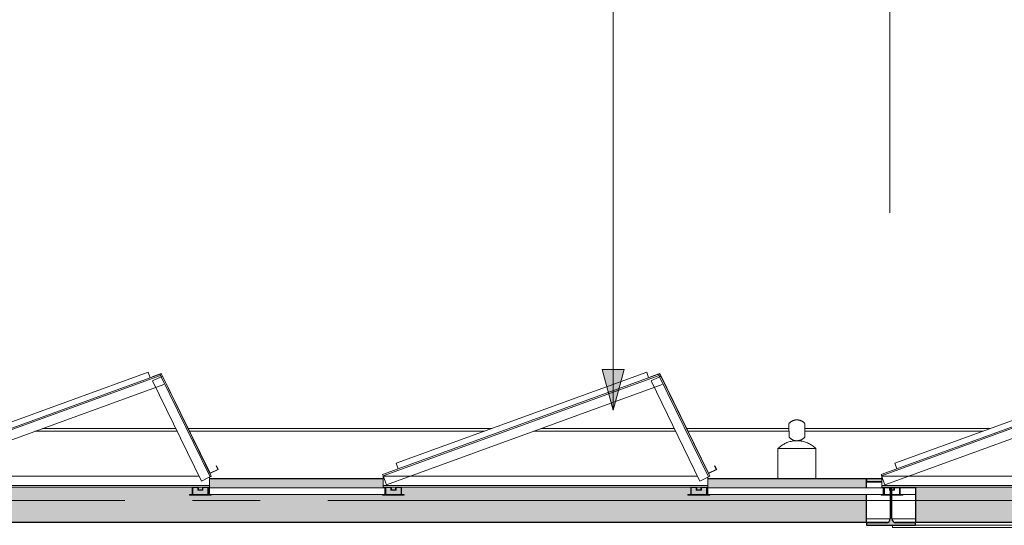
# Model space of a CAD drawing. Extents: x 50445 to 145605, y -10968 to 41989.
# Tile 333 of 338: x 126496 to 130117, y 23083 to 24944. Entities that reach past the tile are written whole.
import ezdxf

# ---------------------------------------------------------------- set-up
doc = ezdxf.new("R2010")
doc.units = 0
doc.header["$LTSCALE"] = 414.30304
doc.header["$MEASUREMENT"] = 0
for name, pattern in [('B0204', [6.8, 5, -0.6, 0.6, -0.6]), ('gestippeld', [6.35, 3.175, -3.175]), ('stramien', [22.225, 12.7, -3.175, 3.175, -3.175])]:
    doc.linetypes.add(name, pattern=pattern)
doc.layers.get('0').update_dxf_attribs({"linetype": 'CONTINUOUS'})
for name, color, linetype, lineweight in [('A-ANNO-TEXT', 2, 'CONTINUOUS', 18), ('A-EQPM', 6, 'CONTINUOUS', 18), ('A-GENM', 6, 'CONTINUOUS', 18), ('E-EQPM', 4, 'CONTINUOUS', 18), ('S-BEAM', 4, 'CONTINUOUS', 18), ('S-GRID', 1, 'CONTINUOUS', 18)]:
    doc.layers.add(name, color=color, linetype=linetype, lineweight=lineweight)

# ---------------------------------------------------------------- blocks, each defined once
blk = doc.blocks.new('63_KU_standaard rij zonnepanelen - Type-V47-plotview doorsnede C C  -  1 op 100')
at = {"layer": 'A-GENM'}
for p, q in [((20166.1, 22972.3), (19151.2, 22603)), ((19152.9, 22598.3), (20167.8, 22967.6)), ((20140.7, 22948.4), (20167.2, 22961.3)), ((20166.1, 22972.3), (20166.7, 22970.5)), ((20166.7, 22970.5), (20167.8, 22967.6)), ((20167.2, 22961.3), (20169.9, 22962.6)), ((20167.8, 22967.6), (20168.8, 22964.8)), ((20168.8, 22964.8), (20169.6, 22962.5)), ((20169.9, 22962.6), (20172.6, 22963.9)), ((20169.9, 22962.6), (20349.7, 22594.1)), ((20172.6, 22963.9), (20174.4, 22964.8)), ((20354.1, 22596.3), (20174.4, 22964.8)), ((19164.9, 22565.4), (20179.7, 22934.7)), ((20138.5, 22947.3), (20140.7, 22948.4)), ((20138.5, 22947.3), (20318.2, 22578.8)), ((19151.9, 22601.1), (19151.2, 22603)), ((19152.9, 22598.3), (19151.9, 22601.1)), ((19153.9, 22595.4), (19152.9, 22598.3)), ((20309.4, 22597), (19153.3, 22597)), ((19153.3, 22594.5), (19153.3, 22596.9)), ((20354.1, 22596.3), (20352.3, 22595.4)), ((19153.3, 22565), (19153.3, 22594.5)), ((19153.3, 22562), (19153.3, 22565)), ((20347.3, 22562), (19153.3, 22562)), ((19153.3, 22559), (19153.3, 22562)), ((19164, 22567.7), (19153.9, 22595.4)), ((19164.9, 22565.4), (19164, 22567.7)), ((20320.4, 22579.9), (20318.2, 22578.8)), ((20347, 22592.8), (20320.4, 22579.9)), ((20349.7, 22594.1), (20347, 22592.8)), ((20347.3, 22592.9), (20347.3, 22565)), ((20347.3, 22565), (20347.3, 22562)), ((20347.3, 22562), (20347.3, 22559)), ((20352.3, 22595.4), (20349.7, 22594.1)), ((19150.9, 22529), (19150.9, 22527)), ((19150.9, 22527), (19230.9, 22527)), ((19153.3, 22557), (19153.3, 22559)), ((19153.3, 22557), (19160.9, 22557)), ((19160.9, 22529), (19158.9, 22529)), ((19183.6, 22557), (19160.9, 22557)), ((19160.9, 22557), (19160.9, 22529)), ((19162.9, 22529), (19162.9, 22555)), ((19162.9, 22555), (19181.6, 22555)), ((19218.9, 22529), (19162.9, 22529)), ((19181.6, 22555), (19181.6, 22545)), ((19181.6, 22545), (19200.3, 22545)), ((19183.6, 22557), (19198.3, 22557)), ((19183.6, 22547), (19183.6, 22557)), ((19198.3, 22547), (19183.6, 22547)), ((19220.9, 22557), (19198.3, 22557)), ((19198.3, 22557), (19198.3, 22547)), ((19200.3, 22545), (19200.3, 22555)), ((19200.3, 22555), (19218.9, 22555)), ((19218.9, 22555), (19218.9, 22529)), ((19220.9, 22557), (20284, 22557)), ((19220.9, 22529), (19220.9, 22557)), ((19230.9, 22529), (19220.9, 22529)), ((19230.9, 22527), (19230.9, 22529)), ((20284, 22529), (20274, 22529)), ((20274, 22529), (20274, 22527)), ((20274, 22527), (20354, 22527)), ((20306.7, 22557), (20284, 22557)), ((20284, 22557), (20284, 22529)), ((20286, 22529), (20286, 22555)), ((20286, 22555), (20304.7, 22555)), ((20342, 22529), (20286, 22529)), ((20304.7, 22555), (20304.7, 22545)), ((20304.7, 22545), (20323.4, 22545)), ((20306.7, 22557), (20321.4, 22557)), ((20306.7, 22547), (20306.7, 22557)), ((20321.4, 22547), (20306.7, 22547)), ((20344, 22557), (20321.4, 22557)), ((20321.4, 22557), (20321.4, 22547)), ((20323.4, 22545), (20323.4, 22555)), ((20323.4, 22555), (20342, 22555)), ((20342, 22555), (20342, 22529)), ((20344, 22557), (20347.3, 22557)), ((20344, 22529), (20344, 22557)), ((20354, 22529), (20344, 22529)), ((20347.3, 22559), (20347.3, 22557)), ((20354, 22527), (20354, 22529))]:
    blk.add_line(p, q, dxfattribs=at)
at = {"layer": 'E-EQPM'}
for p, q in [((20122.2, 22979.3), (19201.3, 22644.1)), ((20129.5, 22959), (20122.2, 22979.3)), ((20170.5, 22975), (20136.3, 22962.6)), ((20136.3, 22962.6), (20136.6, 22961.6)), ((20166.1, 22972.3), (20170, 22973.8)), ((20170, 22973.8), (20174.4, 22964.8)), ((20349.8, 22607.4), (20170.5, 22975)), ((19201.3, 22644.1), (19208.6, 22623.9)), ((20372.9, 22634.7), (20372, 22634.2)), ((20372, 22634.2), (20378.3, 22621.7)), ((20379.6, 22621.3), (20372.9, 22634.7)), ((20349.4, 22606.1), (20379.6, 22621.3)), ((20378.3, 22621.7), (20349.8, 22607.4))]:
    blk.add_line(p, q, dxfattribs=at)
blk = doc.blocks.new('63_KU_roostervloer tussen rij zonnepanelen - Type-2567565-plotview doorsnede C C  -  1 op 100')
at = {"layer": 'E-EQPM'}
for p, q in [((16680.6, 22554), (17325.6, 22554)), ((16680.6, 22529), (16680.6, 22554)), ((17325.6, 22529), (16680.6, 22529)), ((17325.6, 22529), (17325.6, 22554))]:
    blk.add_line(p, q, dxfattribs=at)
blk = doc.blocks.new('63_KU_standaard rij zonnepanelen - Type-2574595-plotview doorsnede C C  -  1 op 100')
at = {"layer": 'A-GENM'}
for p, q in [((16499.4, 22972.3), (15484.5, 22603)), ((15486.2, 22598.3), (16501.1, 22967.6)), ((16474, 22948.4), (16500.6, 22961.3)), ((16499.4, 22972.3), (16500.1, 22970.5)), ((16500.1, 22970.5), (16501.1, 22967.6)), ((16500.6, 22961.3), (16503.3, 22962.6)), ((16501.1, 22967.6), (16502.1, 22964.8)), ((16502.1, 22964.8), (16503, 22962.5)), ((16503.3, 22962.6), (16505.9, 22963.9)), ((16503.3, 22962.6), (16683, 22594.1)), ((16505.9, 22963.9), (16507.7, 22964.8)), ((16687.5, 22596.3), (16507.7, 22964.8)), ((15498.2, 22565.4), (16513.1, 22934.7)), ((16471.8, 22947.3), (16474, 22948.4)), ((16471.8, 22947.3), (16651.5, 22578.8)), ((15485.2, 22601.1), (15484.5, 22603)), ((15486.2, 22598.3), (15485.2, 22601.1)), ((15487.3, 22595.4), (15486.2, 22598.3)), ((16642.7, 22597), (15486.6, 22597)), ((15486.6, 22594.5), (15486.6, 22596.9)), ((16687.5, 22596.3), (16685.7, 22595.4)), ((15486.6, 22565), (15486.6, 22594.5)), ((15486.6, 22562), (15486.6, 22565)), ((16680.6, 22562), (15486.6, 22562)), ((15486.6, 22559), (15486.6, 22562)), ((15497.4, 22567.7), (15487.3, 22595.4)), ((15498.2, 22565.4), (15497.4, 22567.7)), ((16653.8, 22579.9), (16651.5, 22578.8)), ((16680.3, 22592.8), (16653.8, 22579.9)), ((16683, 22594.1), (16680.3, 22592.8)), ((16680.6, 22592.9), (16680.6, 22565)), ((16680.6, 22565), (16680.6, 22562)), ((16680.6, 22562), (16680.6, 22559)), ((16685.7, 22595.4), (16683, 22594.1)), ((15484.3, 22529), (15484.3, 22527)), ((15484.3, 22527), (15564.3, 22527)), ((15486.6, 22557), (15486.6, 22559)), ((15486.6, 22557), (15494.3, 22557)), ((15494.3, 22529), (15492.3, 22529)), ((15516.9, 22557), (15494.3, 22557)), ((15494.3, 22557), (15494.3, 22529)), ((15496.3, 22529), (15496.3, 22555)), ((15496.3, 22555), (15514.9, 22555)), ((15552.3, 22529), (15496.3, 22529)), ((15514.9, 22555), (15514.9, 22545)), ((15514.9, 22545), (15533.6, 22545)), ((15516.9, 22557), (15531.6, 22557)), ((15516.9, 22547), (15516.9, 22557)), ((15531.6, 22547), (15516.9, 22547)), ((15554.3, 22557), (15531.6, 22557)), ((15531.6, 22557), (15531.6, 22547)), ((15533.6, 22545), (15533.6, 22555)), ((15533.6, 22555), (15552.3, 22555)), ((15552.3, 22555), (15552.3, 22529)), ((15554.3, 22557), (16617.4, 22557)), ((15554.3, 22529), (15554.3, 22557)), ((15564.3, 22529), (15554.3, 22529)), ((15564.3, 22527), (15564.3, 22529)), ((16617.4, 22529), (16607.4, 22529)), ((16607.4, 22529), (16607.4, 22527)), ((16607.4, 22527), (16687.4, 22527)), ((16640, 22557), (16617.4, 22557)), ((16617.4, 22557), (16617.4, 22529)), ((16619.4, 22529), (16619.4, 22555)), ((16619.4, 22555), (16638, 22555)), ((16675.4, 22529), (16619.4, 22529)), ((16638, 22555), (16638, 22545)), ((16638, 22545), (16656.7, 22545)), ((16640, 22557), (16654.7, 22557)), ((16640, 22547), (16640, 22557)), ((16654.7, 22547), (16640, 22547)), ((16677.4, 22557), (16654.7, 22557)), ((16654.7, 22557), (16654.7, 22547)), ((16656.7, 22545), (16656.7, 22555)), ((16656.7, 22555), (16675.4, 22555)), ((16675.4, 22555), (16675.4, 22529)), ((16677.4, 22557), (16680.6, 22557)), ((16677.4, 22529), (16677.4, 22557)), ((16687.4, 22529), (16677.4, 22529)), ((16680.6, 22559), (16680.6, 22557)), ((16687.4, 22527), (16687.4, 22529))]:
    blk.add_line(p, q, dxfattribs=at)
at = {"layer": 'E-EQPM'}
for p, q in [((16455.5, 22979.3), (15534.6, 22644.1)), ((16462.9, 22959), (16455.5, 22979.3)), ((16503.9, 22975), (16469.6, 22962.6)), ((16469.6, 22962.6), (16469.9, 22961.6)), ((16499.4, 22972.3), (16503.4, 22973.8)), ((16503.4, 22973.8), (16507.7, 22964.8)), ((16683.2, 22607.4), (16503.9, 22975)), ((15534.6, 22644.1), (15542, 22623.9)), ((16706.2, 22634.7), (16705.3, 22634.2)), ((16705.3, 22634.2), (16711.6, 22621.7)), ((16713, 22621.3), (16706.2, 22634.7)), ((16682.7, 22606.1), (16713, 22621.3)), ((16711.6, 22621.7), (16683.2, 22607.4)), ((15492.3, 22554), (15494.3, 22554)), ((15496.2, 22554), (15514.9, 22554)), ((15523.8, 22554), (15531.6, 22554)), ((15533.6, 22554), (15552.3, 22554)), ((15554.3, 22554), (15610.8, 22554)), ((15610.8, 22529), (15564.3, 22529))]:
    blk.add_line(p, q, dxfattribs=at)
blk = doc.blocks.new('27_KA_Eurosafe kabel valbeveiliging - Type-5740309-plotview doorsnede C C  -  1 op 100')
at = {"layer": 'A-EQPM'}
for p, q in [((45372.5, 22762.4), (45896.1, 22762.4)), ((45891.3, 22772.4), (45400, 22772.4)), ((47053.6, 22772.4), (45936.1, 22772.4)), ((45940.9, 22762.4), (47026.2, 22762.4)), ((47205.8, 22762.4), (47729.5, 22762.4)), ((47724.6, 22772.4), (47233.3, 22772.4)), ((48145.5, 22772.4), (47769.4, 22772.4)), ((47774.3, 22762.4), (48145.5, 22762.4)), ((48203.8, 22762.4), (48859.5, 22762.4)), ((48887, 22772.4), (48203.9, 22772.4))]:
    blk.add_line(p, q, dxfattribs=at)
blk = doc.blocks.new('27_KA_Eurosafe constant force post bij zonnepanelen - Type-V93-plotview doorsnede C C  -  1 op 100')
at = {"layer": 'A-EQPM'}
for p, q in [((6108, 22698.5), (6108, 22587)), ((6112.7, 22698.5), (6108, 22698.5)), ((6149.6, 22698.5), (6113, 22698.5)), ((6149.6, 22698.5), (6153, 22698.5)), ((6178, 22698.5), (6152.9, 22698.5)), ((6203.1, 22698.5), (6178, 22698.5)), ((6203, 22698.5), (6206.4, 22698.5)), ((6243, 22698.5), (6206.5, 22698.5)), ((6248, 22698.5), (6243.4, 22698.5)), ((6248, 22587), (6248, 22698.5))]:
    blk.add_line(p, q, dxfattribs=at)
at = {"layer": 'A-EQPM', "flags": 128}
for points in [[(6148.6, 22790.3), (6149.7, 22791.5), (6150.7, 22792.6), (6151.8, 22793.7), (6153, 22794.7), (6154.1, 22795.7), (6155.4, 22796.6), (6156.6, 22797.5), (6157.9, 22798.3), (6159.2, 22799.1), (6160.6, 22799.8), (6162, 22800.5), (6163.4, 22801.1), (6164.8, 22801.7), (6166.3, 22802.2), (6167.7, 22802.6), (6169.2, 22803), (6170.7, 22803.3), (6172.2, 22803.6), (6173.7, 22803.8), (6175.3, 22803.9), (6176.8, 22804), (6178, 22804)], [(6178, 22804), (6179.5, 22804), (6181.1, 22803.9), (6182.6, 22803.7), (6184.1, 22803.5), (6185.6, 22803.2), (6187.1, 22802.9), (6188.6, 22802.5), (6190.1, 22802.1), (6191.5, 22801.5), (6193, 22801), (6194.4, 22800.3), (6195.7, 22799.7), (6197.1, 22798.9), (6198.4, 22798.1), (6199.7, 22797.3), (6200.9, 22796.4), (6202.1, 22795.5), (6203.3, 22794.5), (6204.4, 22793.4), (6205.5, 22792.4), (6206.6, 22791.2), (6207.4, 22790.3)], [(6108.2, 22698.5), (6111.1, 22701.3), (6114.1, 22703.9), (6117.3, 22706.4), (6120.5, 22708.8), (6123.8, 22711), (6127.1, 22713.1), (6130.6, 22715.1), (6134.1, 22717), (6137.7, 22718.7), (6141.4, 22720.2), (6145.2, 22721.6), (6148.9, 22722.8), (6152.8, 22723.9), (6156.7, 22724.9), (6160.6, 22725.7), (6164.5, 22726.3), (6168.5, 22726.8), (6172.4, 22727.1), (6176.4, 22727.2), (6178, 22727.2)], [(6178, 22727.2), (6176.5, 22727.3), (6174.9, 22727.4), (6173.4, 22727.5), (6171.9, 22727.7), (6170.4, 22728), (6168.9, 22728.3), (6167.4, 22728.7), (6165.9, 22729.2), (6164.5, 22729.7), (6163.1, 22730.3), (6161.7, 22730.9), (6160.3, 22731.6), (6158.9, 22732.3), (6157.6, 22733.1), (6156.3, 22733.9), (6155.1, 22734.8), (6153.9, 22735.8), (6152.7, 22736.8), (6151.6, 22737.8), (6150.5, 22738.9), (6149.4, 22740), (6149.1, 22740.4)], [(6206.9, 22740.4), (6205.9, 22739.2), (6204.8, 22738.1), (6203.7, 22737.1), (6202.5, 22736.1), (6201.3, 22735.1), (6200.1, 22734.2), (6198.8, 22733.4), (6197.5, 22732.6), (6196.2, 22731.8), (6194.8, 22731.1), (6193.4, 22730.5), (6192, 22729.9), (6190.5, 22729.4), (6189.1, 22728.9), (6187.6, 22728.5), (6186.1, 22728.1), (6184.6, 22727.8), (6183.1, 22727.6), (6181.6, 22727.4), (6180, 22727.3), (6178.5, 22727.2), (6178, 22727.2)], [(6178, 22727.2), (6182, 22727.2), (6186, 22726.9), (6189.9, 22726.5), (6193.9, 22725.9), (6197.8, 22725.2), (6201.7, 22724.3), (6205.6, 22723.3), (6209.4, 22722.1), (6213.1, 22720.8), (6216.8, 22719.3), (6220.5, 22717.6), (6224, 22715.9), (6227.5, 22713.9), (6230.9, 22711.9), (6234.3, 22709.7), (6237.5, 22707.4), (6240.7, 22704.9), (6243.7, 22702.3), (6246.6, 22699.6), (6247.8, 22698.5)]]:
    blk.add_lwpolyline(points, dxfattribs=at)
at = {"layer": 'A-EQPM'}
for points in [[(6148.7, 22790), (6148.7, 22789.5), (6148.7, 22787.5), (6148.7, 22781.7), (6148.8, 22774.1), (6148.9, 22768.3), (6148.9, 22765.4)], [(6207.1, 22765.4), (6207.2, 22768.3), (6207.2, 22774.1), (6207.3, 22781.7), (6207.3, 22787.5), (6207.3, 22789.5), (6207.4, 22790)], [(6148.9, 22765.4), (6148.9, 22762.4), (6149, 22756.6), (6149, 22749), (6149.1, 22743.2), (6149.1, 22741.2), (6149.1, 22740.7)], [(6206.9, 22740.7), (6206.9, 22741.2), (6206.9, 22743.2), (6207, 22749), (6207, 22756.6), (6207.1, 22762.4), (6207.1, 22765.4)]]:
    blk.add_open_spline(points, degree=3, dxfattribs=at)
blk = doc.blocks.new('28_ABT-C_staal_FLA_ligger - FLA90x8-2649269-plotview doorsnede C C  -  1 op 100')
at = {"layer": 'S-BEAM', "color": 170, "lineweight": 5}
for p, q in [((5901.8, 22408), (5901.8, 22416)), ((5985.8, 22416), (7685.3, 22416)), ((7958.3, 22416), (8118.8, 22416)), ((8118.8, 22408), (5901.8, 22408))]:
    blk.add_line(p, q, dxfattribs=at)
at = {"layer": 'S-BEAM', "color": 250, "lineweight": 25}
for p, q in [((8231.3, 22416), (8118.8, 22416)), ((8118.8, 22416), (8118.8, 22408)), ((8231.3, 22408), (8231.3, 22416)), ((8118.8, 22408), (8231.3, 22408))]:
    blk.add_line(p, q, dxfattribs=at)
blk = doc.blocks.new('28_ABT-C_staal_UNP_ligger - UNP160-2652457-plotview doorsnede C C  -  1 op 100')
at = {"layer": 'S-BEAM', "color": 170, "linetype": 'gestippeld', "lineweight": 5}
for p, q in [((48430.8, 22574.5), (48486.6, 22574.5)), ((48430.8, 22439.5), (48517.3, 22439.5)), ((48524.2, 22439.5), (48610.8, 22439.5))]:
    blk.add_line(p, q, dxfattribs=at)
blk = doc.blocks.new('28_ABT-C_staal_HEA_ligger - HEA180-2652569-plotview doorsnede C C  -  1 op 100')
at = {"layer": 'S-BEAM', "lineweight": 5}
h = blk.add_hatch(color=256, dxfattribs=at)
h.paths.add_polyline_path([(9930.8, 22416), (10110.8, 22416), (10110.8, 22425.5), (10038.8, 22425.5), (10028.2, 22429.9), (10023.8, 22440.5), (10023.8, 22527), (10017.8, 22527), (10017.8, 22440.5), (10013.4, 22429.9), (10002.8, 22425.5), (9930.8, 22425.5)], flags=0)
h.paths.add_polyline_path([(10017.8, 22529), (10023.8, 22529), (10022.9, 22545), (10017.8, 22545)], flags=0)
h.paths.add_polyline_path([(10017.8, 22547), (10023.8, 22547), (10023.5, 22557), (10017.8, 22557)], flags=0)
h.paths.add_polyline_path([(9984.8, 22577.5), (9986.6, 22577.5), (9986.6, 22587), (9930.8, 22587), (9930.8, 22577.5), (9950, 22577.5)], flags=0)
at = {"layer": 'S-BEAM', "color": 250, "lineweight": 25}
for p, q in [((9986.6, 22587), (9930.8, 22587)), ((9930.8, 22587), (9930.8, 22577.5)), ((9930.8, 22577.5), (9986.6, 22577.5)), ((10017.8, 22557), (10017.8, 22546.9)), ((10017.8, 22545), (10017.8, 22529)), ((10017.8, 22527), (10017.8, 22440.5)), ((10023.8, 22547), (10023.8, 22557)), ((10023.8, 22529), (10023.8, 22545)), ((10023.8, 22440.5), (10023.8, 22527)), ((10002.8, 22425.5), (9930.8, 22425.5)), ((9930.8, 22425.5), (9930.8, 22416)), ((9930.8, 22416), (10110.8, 22416)), ((10110.8, 22425.5), (10038.8, 22425.5)), ((10110.8, 22416), (10110.8, 22425.5))]:
    blk.add_line(p, q, dxfattribs=at)
for centre, start, end in [((10002.8, 22440.5), 270, 0), ((10038.8, 22440.5), 180, 270)]:
    blk.add_arc(centre, 15, start, end, dxfattribs=at)
blk = doc.blocks.new('28_ABT-C_staal_IPE_ligger - IPE160-V34-plotview doorsnede C C  -  1 op 100')
at = {"layer": 'S-BEAM', "lineweight": 5}
h = blk.add_hatch(color=256, dxfattribs=at)
h.paths.add_polyline_path([(24720.9, 22529), (24720.9, 22528.7), (24730.9, 22527)], flags=0)
h.paths.add_polyline_path([(22887.6, 22529), (22887.6, 22528.7), (22897.6, 22527)], flags=0)
h.paths.add_polyline_path([(21110.8, 22427), (26430.8, 22427), (26430.8, 22529), (25854, 22529), (25854, 22527), (25774, 22527), (25774, 22529), (25784, 22529), (25784, 22557), (24720.9, 22557), (24720.9, 22529), (24730.9, 22529), (24730.9, 22527), (24650.9, 22527), (24650.9, 22529), (24020.7, 22529), (24020.7, 22527), (23940.7, 22527), (23940.7, 22529), (23950.7, 22529), (23950.7, 22557), (22887.6, 22557), (22887.6, 22529), (22897.6, 22529), (22897.6, 22527), (22817.6, 22527), (22817.6, 22529), (22187.4, 22529), (22187.4, 22527), (22107.4, 22527), (22107.4, 22529), (22117.4, 22529), (22117.4, 22557), (21110.8, 22557), (21110.8, 22450.7)], flags=0)
h.paths.add_polyline_path([(22864.9, 22529), (22885.6, 22529), (22885.6, 22555), (22866.9, 22555), (22866.9, 22545), (22848.3, 22545), (22848.3, 22555), (22829.6, 22555), (22830.7, 22529), (22859.6, 22529)], flags=0)
h.paths.add_polyline_path([(24718.9, 22529), (24718.9, 22555), (24700.3, 22555), (24700.3, 22545), (24681.6, 22545), (24681.6, 22555), (24662.9, 22555), (24664, 22529), (24716.3, 22529)], flags=0)
h.paths.add_polyline_path([(25844, 22529), (25847.3, 22529.2), (25847.3, 22554), (26430.8, 22554), (26430.8, 22587), (25847.3, 22587), (25847, 22557), (25844, 22557), (25844, 22529.8)], flags=0)
h.paths.add_polyline_path([(23984.9, 22529), (24008.7, 22529), (24008.7, 22555), (23990, 22555), (23990, 22545), (23971.4, 22545), (23971.4, 22555), (23952.7, 22555), (23952.7, 22529), (23973.4, 22529)], flags=0)
h.paths.add_polyline_path([(25842, 22529), (25842, 22555), (25823.4, 22555), (25823.4, 22545), (25804.7, 22545), (25804.7, 22555), (25786, 22555), (25786, 22529), (25839.4, 22529)], flags=0)
h.paths.add_polyline_path([(24011.9, 22529), (24013.9, 22529.2), (24013.9, 22554), (24658.9, 22554), (24658.9, 22529), (24660.9, 22529), (24660.9, 22557), (24653.3, 22557), (24653.3, 22587), (24013.9, 22587), (24013.6, 22557), (24010.7, 22557), (24011.1, 22529)], flags=0)
h.paths.add_polyline_path([(22827.6, 22529), (22827.6, 22557), (22819.9, 22557), (22819.9, 22587), (22180.6, 22587), (22180.3, 22557), (22177.4, 22557), (22177.8, 22529), (22180.6, 22529.2), (22180.6, 22554), (22825.6, 22554), (22825.6, 22529)], flags=0)
h.paths.add_polyline_path([(22152.6, 22529), (22175.4, 22529), (22175.4, 22555), (22156.7, 22555), (22156.7, 22545), (22138, 22545), (22138, 22555), (22119.4, 22555), (22119.4, 22529), (22152.2, 22529)], flags=0)
h.paths.add_polyline_path([(25820.4, 22547), (25821.4, 22547), (25820.4, 22557), (25806.7, 22557), (25806.7, 22547), (25819.9, 22547)], flags=0)
h.paths.add_polyline_path([(23985.2, 22547), (23988, 22547), (23987.1, 22557), (23973.4, 22557), (23973.4, 22547), (23984.9, 22547)], flags=0)
h.paths.add_polyline_path([(22864.9, 22547), (22864.9, 22557), (22850.3, 22557), (22850.3, 22547)], flags=0)
h.paths.add_polyline_path([(24698.3, 22547), (24698.3, 22557), (24683.6, 22557), (24683.6, 22547)], flags=0)
h.paths.add_polyline_path([(22151.5, 22547), (22154.7, 22547), (22153.8, 22557), (22140, 22557), (22140, 22547)], flags=0)
at = {"layer": 'S-BEAM', "color": 250, "lineweight": 25}
for p, q in [((24653.3, 22587), (24013.9, 22587)), ((26430.8, 22587), (25847.3, 22587)), ((26430.8, 22554), (26430.8, 22587)), ((26430.8, 22427), (26430.8, 22529)), ((21110.8, 22427), (26430.8, 22427))]:
    blk.add_line(p, q, dxfattribs=at)
at = {"layer": 'S-BEAM', "linetype": 'B0204', "lineweight": 5}
blk.add_line((26520.8, 22507), (21020.8, 22507), dxfattribs=at)
blk = doc.blocks.new('28_ABT-C_staal_IPE_ligger - IPE160-2313171-plotview doorsnede C C  -  1 op 100')
at = {"layer": 'S-BEAM', "lineweight": 5}
h = blk.add_hatch(color=256, dxfattribs=at)
h.paths.add_polyline_path([(52220.9, 22529), (52220.9, 22528.7), (52230.9, 22527)], flags=0)
h.paths.add_polyline_path([(50387.6, 22529), (50387.6, 22528.7), (50397.6, 22527)], flags=0)
h.paths.add_polyline_path([(48610.8, 22427), (52555.8, 22427), (52555.8, 22557), (52220.9, 22557), (52220.9, 22529), (52230.9, 22529), (52230.9, 22527), (52150.9, 22527), (52150.9, 22529), (51520.7, 22529), (51520.7, 22527), (51440.7, 22527), (51440.7, 22529), (51450.7, 22529), (51450.7, 22557), (50387.6, 22557), (50387.6, 22529), (50397.6, 22529), (50397.6, 22527), (50317.6, 22527), (50317.6, 22529), (49687.4, 22529), (49687.4, 22527), (49607.4, 22527), (49607.4, 22529), (49617.4, 22529), (49617.4, 22557), (48610.8, 22557), (48610.8, 22450.7)], flags=0)
h.paths.add_polyline_path([(50330.9, 22529), (50385.6, 22529), (50385.6, 22555), (50366.9, 22555), (50366.9, 22545), (50348.3, 22545), (50348.3, 22555), (50329.6, 22555), (50330.7, 22529)], flags=0)
h.paths.add_polyline_path([(51471.4, 22529), (51508.7, 22529), (51508.7, 22555), (51490, 22555), (51490, 22545), (51471.4, 22545), (51471.4, 22555), (51452.7, 22555), (51452.7, 22529)], flags=0)
h.paths.add_polyline_path([(52218.9, 22529), (52218.9, 22555), (52200.3, 22555), (52200.3, 22545), (52181.6, 22545), (52180.7, 22555), (52162.9, 22555), (52164, 22529), (52216.3, 22529)], flags=0)
h.paths.add_polyline_path([(50327.6, 22529), (50327.6, 22557), (50319.9, 22557), (50319.9, 22587), (49680.6, 22587), (49680.3, 22557), (49677.4, 22557), (49677.4, 22529), (49680.6, 22529.2), (49680.6, 22554), (50325.6, 22554), (50325.6, 22529)], flags=0)
h.paths.add_polyline_path([(51513.6, 22529), (51513.9, 22529.2), (51513.9, 22554), (52158.9, 22554), (52158.9, 22529), (52160.9, 22529), (52160.9, 22557), (52153.3, 22557), (52153.3, 22587), (51513.9, 22587), (51513.6, 22557), (51510.7, 22557), (51511.1, 22529), (51511.9, 22529)], flags=0)
h.paths.add_polyline_path([(49653.2, 22529), (49675.4, 22529), (49675.4, 22555), (49656.7, 22555), (49656.7, 22545), (49638, 22545), (49638, 22555), (49619.4, 22555), (49619.4, 22529), (49652.6, 22529)], flags=0)
h.paths.add_polyline_path([(50364.9, 22547), (50364.9, 22557), (50350.3, 22557), (50350.3, 22547)], flags=0)
h.paths.add_polyline_path([(51485, 22547), (51488, 22547), (51487.1, 22557), (51473.4, 22557), (51473.4, 22547), (51484.9, 22547)], flags=0)
h.paths.add_polyline_path([(52198.3, 22547), (52198.3, 22557), (52183.6, 22557), (52183.6, 22547)], flags=0)
h.paths.add_polyline_path([(49653.8, 22547), (49654.7, 22547), (49653.8, 22557), (49640, 22557), (49640, 22547), (49653.2, 22547)], flags=0)
at = {"layer": 'S-BEAM', "color": 250, "lineweight": 25}
for p, q in [((48610.8, 22557), (48610.8, 22427)), ((48610.8, 22427), (52555.8, 22427))]:
    blk.add_line(p, q, dxfattribs=at)
at = {"layer": 'S-BEAM', "linetype": 'B0204', "lineweight": 5}
blk.add_line((48520.8, 22507), (52645.8, 22507), dxfattribs=at)
blk = doc.blocks.new('10844_ABT model nieuw_export 08-11-2012_rvt-1-plotview doorsnede C C  -  1 op 100')
at = {"layer": 'S-BEAM', "color": 170, "lineweight": 5}
for p, q in [((48430.8, 22427), (48506.4, 22427)), ((48535.1, 22427), (48610.8, 22427))]:
    blk.add_line(p, q, dxfattribs=at)
at = {"color": 170, "lineweight": 5}
for name, p in [('28_ABT-C_staal_UNP_ligger - UNP160-2652457-plotview doorsnede C C  -  1 op 100', (0, 0)), ('28_ABT-C_staal_IPE_ligger - IPE160-V34-plotview doorsnede C C  -  1 op 100', (22000, 0)), ('28_ABT-C_staal_HEA_ligger - HEA180-2652569-plotview doorsnede C C  -  1 op 100', (38500, 0)), ('28_ABT-C_staal_IPE_ligger - IPE160-2313171-plotview doorsnede C C  -  1 op 100', (0, 0)), ('28_ABT-C_staal_FLA_ligger - FLA90x8-2649269-plotview doorsnede C C  -  1 op 100', (42625, 0))]:
    blk.add_blockref(name, p, dxfattribs=at)

msp = doc.modelspace()

# ---------------------------------------------------------------- hatches: boundary and pattern name
at = {"layer": 'A-ANNO-TEXT'}
msp.add_hatch(color=7, dxfattribs=at).paths.add_polyline_path([(128678.7, 23506.5), (128718.9, 23656.5), (128638.5, 23656.5)], flags=0)

# ---------------------------------------------------------------- linework, layer by layer
at = {"layer": 'A-ANNO-TEXT', "color": 7}
for p, q in [((128678.7, 23506.5), (128678.7, 26164.2)), ((128718.9, 23656.5), (128638.5, 23656.5)), ((128638.5, 23656.5), (128678.7, 23506.5)), ((128678.7, 23506.5), (128718.9, 23656.5))]:
    msp.add_line(p, q, dxfattribs=at)
at = {"layer": 'S-GRID', "linetype": 'stramien'}
msp.add_line((129696.1, -9967.8), (129696.1, 31258.5), dxfattribs=at)

# ---------------------------------------------------------------- block references
at = {"lineweight": 5}
msp.add_blockref('10844_ABT model nieuw_export 08-11-2012_rvt-1-plotview doorsnede C C  -  1 op 100', (81179.5, 667.2), dxfattribs=at)
at = {"layer": 'A-EQPM'}
for name, p in [('27_KA_Eurosafe constant force post bij zonnepanelen - Type-V93-plotview doorsnede C C  -  1 op 100', (123176.2, 667.2)), ('27_KA_Eurosafe kabel valbeveiliging - Type-5740309-plotview doorsnede C C  -  1 op 100', (81179.5, 667.2))]:
    msp.add_blockref(name, p, dxfattribs=at)
at = {"layer": 'E-EQPM'}
for name, p in [('63_KU_standaard rij zonnepanelen - Type-V47-plotview doorsnede C C  -  1 op 100', (106846.2, 667.2)), ('63_KU_standaard rij zonnepanelen - Type-V47-plotview doorsnede C C  -  1 op 100', (108679.5, 667.2)), ('63_KU_standaard rij zonnepanelen - Type-2574595-plotview doorsnede C C  -  1 op 100', (114179.5, 667.2)), ('63_KU_roostervloer tussen rij zonnepanelen - Type-2567565-plotview doorsnede C C  -  1 op 100', (110512.9, 667.2)), ('63_KU_roostervloer tussen rij zonnepanelen - Type-2567565-plotview doorsnede C C  -  1 op 100', (112346.2, 667.2))]:
    msp.add_blockref(name, p, dxfattribs=at)

doc.saveas('drawing.dxf')
